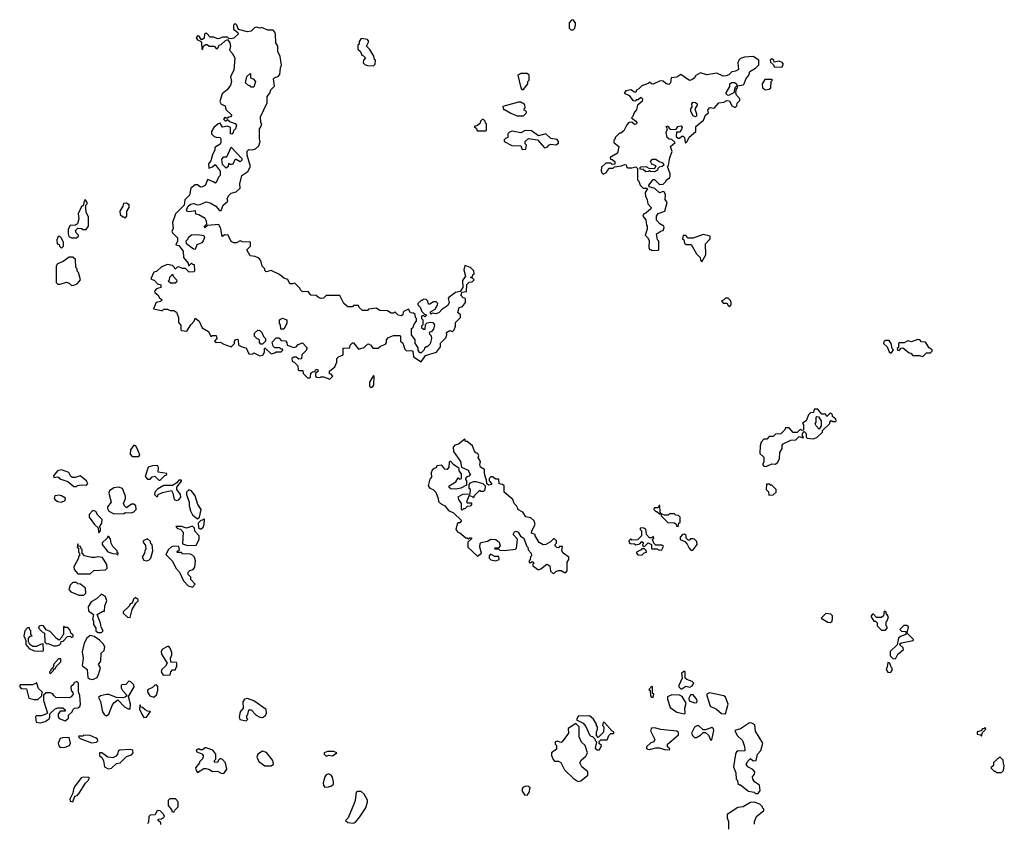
# Model space of a CAD drawing. Extents: x 2889633 to 3052318, y 540750 to 918690.
# Tile 360 of 656: x 2952140 to 2960028, y 768312 to 774750. Entities that reach past the tile are written whole.
import ezdxf

# ---------------------------------------------------------------- set-up
doc = ezdxf.new("R2010")
doc.units = 0

msp = doc.modelspace()

# ---------------------------------------------------------------- linework, layer by layer
at = {"layer": '0CON02XD'}
for points in [[(2954625, 771870), (2954647.5, 771895), (2954635, 771910), (2954621.7, 771911.7), (2954622.5, 771935), (2954665, 771970), (2954680, 772005), (2954680, 772035), (2954695, 772050), (2954730, 772065), (2954731.7, 772118.3), (2954785, 772120), (2954788.3, 772141.7), (2954805, 772160), (2954815, 772160), (2954855, 772110), (2954900, 772125), (2954925, 772150), (2954935, 772152.5), (2954953, 772143), (2954968.3, 772118.3), (2955011.7, 772118.3), (2955030, 772135), (2955069.3, 772150.7), (2955077.5, 772165), (2955077.5, 772185), (2955095, 772202.5), (2955135, 772220), (2955185, 772220), (2955190, 772215), (2955190, 772175), (2955208.3, 772158.3), (2955225, 772110), (2955238.3, 772098.3), (2955275, 772100), (2955290, 772095), (2955295, 772050), (2955355, 772010), (2955391.7, 772058.3), (2955480, 772085), (2955511.7, 772128.3), (2955511.7, 772158.3), (2955555, 772200), (2955562.5, 772225), (2955560, 772245), (2955585, 772260), (2955607, 772253), (2955620, 772265), (2955630, 772295), (2955630, 772325), (2955670, 772365), (2955670, 772385), (2955650, 772405), (2955660, 772445), (2955688.3, 772451.7), (2955710, 772485), (2955710, 772515), (2955691.7, 772521.7), (2955670, 772545), (2955678.3, 772551.7), (2955681.7, 772568.3), (2955718.3, 772571.7), (2955721.7, 772628.3), (2955741.7, 772648.3), (2955765, 772650), (2955780, 772665), (2955768.3, 772678.3), (2955750, 772685), (2955768.3, 772691.7), (2955770, 772705), (2955780, 772715), (2955778.3, 772738.3), (2955750, 772765), (2955705, 772780), (2955697.5, 772745), (2955712.5, 772695), (2955688.3, 772661.7), (2955690, 772605), (2955668.3, 772571.7), (2955630, 772565), (2955577.5, 772525), (2955572.5, 772515), (2955580, 772485), (2955569.3, 772460.7), (2955520.7, 772429.3), (2955500, 772405), (2955475, 772392.5), (2955445, 772400), (2955435, 772390), (2955430, 772395), (2955431.7, 772408.3), (2955469.3, 772430.7), (2955487.5, 772465), (2955490, 772475), (2955475, 772490), (2955455, 772490), (2955425, 772470), (2955415, 772470), (2955410, 772495), (2955397, 772507), (2955375, 772510), (2955365, 772500), (2955355, 772500), (2955330, 772475), (2955330, 772465), (2955347, 772447), (2955361.7, 772411.7), (2955381.7, 772391.7), (2955400, 772385), (2955385, 772370), (2955375, 772380), (2955360, 772375), (2955360, 772355), (2955370, 772345), (2955370, 772305), (2955360, 772295), (2955360, 772285), (2955375, 772270), (2955388.3, 772271.7), (2955391.7, 772308.3), (2955405, 772320), (2955432.5, 772327.5), (2955450, 772325), (2955462.5, 772305), (2955455, 772270), (2955438.3, 772251.7), (2955420, 772245), (2955421.7, 772231.7), (2955437, 772217), (2955440, 772195), (2955427, 772153), (2955405, 772130), (2955395, 772130), (2955381.7, 772118.3), (2955380, 772105), (2955355, 772080), (2955345, 772080), (2955333, 772103), (2955331.7, 772121.7), (2955308.3, 772158.3), (2955307.5, 772185), (2955277.5, 772225), (2955280, 772275), (2955288.3, 772281.7), (2955303, 772317), (2955320, 772335), (2955320, 772355), (2955310, 772365), (2955308.3, 772388.3), (2955295, 772400), (2955271.7, 772401.7), (2955255, 772430), (2955220, 772415), (2955213, 772407), (2955210, 772385), (2955195, 772377.5), (2955173, 772383), (2955145, 772410), (2955135, 772400), (2955115, 772400), (2955087, 772417), (2955025, 772420), (2954995, 772437.5), (2954935, 772430), (2954925, 772420), (2954885, 772420), (2954860, 772445), (2954855, 772460), (2954815, 772460), (2954805, 772450), (2954768.3, 772448.3), (2954737.5, 772475), (2954705, 772540), (2954595, 772540), (2954575, 772520), (2954555, 772517.5), (2954533, 772523), (2954515, 772540), (2954473, 772543), (2954451.7, 772571.7), (2954405, 772570), (2954390, 772585), (2954385, 772600), (2954345, 772640), (2954325, 772632.5), (2954303, 772633), (2954288.3, 772668.3), (2954255, 772680), (2954222.5, 772707.5), (2954155, 772740), (2954115, 772730), (2954105, 772740), (2954102.5, 772755), (2954082.5, 772775), (2954071.7, 772821.7), (2954055, 772840), (2954025, 772852.5), (2953987, 772857), (2953960, 772905), (2953990, 772935), (2953988.3, 772968.3), (2953925, 772970), (2953905, 772977.5), (2953877, 772963), (2953855, 772962.5), (2953835, 772972.5), (2953810, 773025), (2953783, 773027), (2953761.7, 773011.7), (2953752.5, 773075), (2953735, 773110), (2953645, 773100), (2953623, 773083), (2953620, 773095), (2953640, 773115), (2953637.5, 773135), (2953625, 773157.5), (2953575, 773187.5), (2953551.7, 773191.7), (2953547.5, 773217.5), (2953495, 773210), (2953483.6, 773213.6), (2953477.5, 773225), (2953486.4, 773253.6), (2953508.3, 773271.7), (2953535, 773276.7), (2953565, 773267.5), (2953585, 773270), (2953635, 773290), (2953665, 773282.5), (2953710, 773255), (2953741.7, 773221.7), (2953755, 773220), (2953770, 773265), (2953807.5, 773295), (2953802.5, 773315), (2953811.7, 773338.3), (2953835, 773360), (2953875, 773370), (2953905, 773400), (2953902.5, 773435), (2953918.3, 773501.7), (2953967.5, 773535), (2953990, 773575), (2953962.5, 773665), (2953963, 773697), (2953975, 773710), (2954005, 773707.5), (2954030, 773715), (2954055, 773740), (2954067, 773773), (2954060, 773795), (2954060, 773875), (2954070, 773885), (2954080, 773915), (2954072.5, 773925), (2954068.3, 773971.7), (2954123.3, 774085), (2954122.5, 774135), (2954145, 774160), (2954153, 774187), (2954181.7, 774218.3), (2954172.5, 774275), (2954183, 774287), (2954210, 774295), (2954225, 774310), (2954230, 774365), (2954237.5, 774385), (2954226.4, 774456.4), (2954206.7, 774495), (2954207, 774537), (2954192.5, 774565), (2954190, 774635), (2954185, 774650), (2954170, 774665), (2954127, 774667), (2954077, 774687), (2954065, 774682.5), (2954035, 774690), (2954020, 774685), (2953995, 774657.5), (2953963.6, 774653.6), (2953891.7, 774671.7), (2953880, 774705), (2953865, 774720), (2953853, 774707), (2953853, 774673), (2953888.3, 774648.3), (2953890, 774635), (2953855, 774602.5), (2953835, 774597.5), (2953815, 774600), (2953805, 774610), (2953765, 774610), (2953741.7, 774598.3), (2953725, 774597.5), (2953695, 774610), (2953665, 774610), (2953638.3, 774638.3), (2953625, 774640), (2953620, 774635), (2953618.3, 774601.7), (2953605, 774590), (2953595, 774590), (2953578.3, 774618.3), (2953565, 774620), (2953552.5, 774605), (2953565, 774587.5), (2953588.3, 774578.3), (2953597.5, 774567.5), (2953600, 774515), (2953605, 774510), (2953611.7, 774538.3), (2953628.3, 774551.7), (2953641.7, 774551.7), (2953658.3, 774538.3), (2953697.5, 774537.5), (2953715, 774520), (2953725, 774520), (2953741.7, 774548.3), (2953755, 774550), (2953785, 774580), (2953805, 774590), (2953822.5, 774565), (2953830, 774535), (2953820, 774505), (2953843, 774483), (2953862.5, 774445), (2953856.7, 774345), (2953827.5, 774295), (2953836.7, 774255), (2953830, 774225), (2953803, 774187), (2953762.5, 774155), (2953742.5, 774095), (2953753.6, 774073.6), (2953785, 774060), (2953791.7, 774031.7), (2953840, 773985), (2953828.3, 773971.7), (2953815, 773970), (2953805, 773960), (2953795, 773960), (2953785, 773970), (2953771.7, 773951.7), (2953785, 773940), (2953795, 773940), (2953805, 773950), (2953825, 773932.5), (2953867, 773917), (2953877.5, 773905), (2953870, 773875), (2953851.7, 773858.3), (2953850, 773845), (2953838.3, 773831.7), (2953830, 773835), (2953830, 773885), (2953805, 773897.5), (2953765, 773890), (2953745, 773920), (2953730, 773915), (2953694.1, 773885.9), (2953677.5, 773855), (2953677.5, 773835), (2953697.5, 773815), (2953715, 773807.5), (2953747, 773807), (2953752.5, 773795), (2953752.5, 773765), (2953746.7, 773753.3), (2953703.9, 773726.1), (2953702.5, 773705), (2953685, 773670), (2953671.7, 773618.3), (2953652.5, 773595), (2953655, 773560), (2953685, 773570), (2953705, 773590), (2953747, 773537), (2953747, 773503), (2953731.7, 773488.3), (2953720, 773455), (2953705, 773440), (2953691.7, 773451.7), (2953645, 773470), (2953627.5, 773425), (2953605, 773410), (2953588.3, 773408.3), (2953565, 773427.5), (2953547, 773427), (2953510.7, 773399.3), (2953500, 773345), (2953463.8, 773306.2), (2953457, 773263), (2953387.5, 773195), (2953363.3, 773125), (2953370, 773075), (2953360, 773055), (2953363, 773043), (2953403, 773003), (2953403.3, 772975), (2953390, 772945), (2953415, 772940), (2953450, 772895), (2953452.5, 772845), (2953488.3, 772798.3), (2953491.7, 772781.7), (2953498.3, 772781.7), (2953515, 772800), (2953525, 772790), (2953538.3, 772788.3), (2953540, 772735), (2953535, 772730), (2953498.3, 772728.3), (2953467.5, 772757.5), (2953445, 772757.5), (2953415, 772770), (2953401.7, 772768.3), (2953385, 772750), (2953378.3, 772768.3), (2953365, 772780), (2953325, 772787.5), (2953275, 772770), (2953236.7, 772733.3)], [(2956575, 774670), (2956587.5, 774682.5), (2956592.5, 774705), (2956592.5, 774725), (2956575, 774750), (2956560, 774745), (2956542.5, 774725), (2956543, 774683), (2956555, 774670), (2956575, 774670)], [(2954975, 774380), (2954987, 774393), (2954990, 774425), (2954981.7, 774431.7), (2954977, 774457), (2954945, 774510), (2954918.3, 774538.3), (2954937.5, 774575), (2954925, 774590), (2954875, 774600), (2954860, 774575), (2954860, 774555), (2954850, 774545), (2954850, 774515), (2954870, 774495), (2954880, 774465), (2954895, 774460), (2954910, 774445), (2954893, 774427), (2954892.5, 774405), (2954905, 774390), (2954925, 774382.5), (2954975, 774380)], [(2957205, 772900), (2957255, 772902.5), (2957260, 772905), (2957260, 772975), (2957250, 772985), (2957240, 773035), (2957258.3, 773041.7), (2957273, 773057), (2957295, 773060), (2957302.5, 773085), (2957300, 773095), (2957267.5, 773115), (2957242.5, 773145), (2957242.5, 773175), (2957253.8, 773196.2), (2957307.5, 773215), (2957326.7, 773285), (2957310, 773310), (2957313.3, 773345), (2957305, 773367.5), (2957295, 773372.5), (2957265, 773362.5), (2957227, 773397), (2957181.7, 773411.7), (2957180, 773425), (2957215, 773470), (2957225, 773470), (2957265, 773430), (2957295, 773432.5), (2957316.4, 773453.6), (2957320, 773465), (2957345, 773482.5), (2957350, 773495), (2957350, 773515), (2957330, 773575), (2957337, 773583), (2957347.5, 773645), (2957367.5, 773695), (2957352.5, 773735), (2957390, 773765), (2957365, 773790), (2957343, 773793), (2957327.5, 773805), (2957317.5, 773845), (2957330, 773875), (2957320, 773895), (2957335, 773900), (2957341.7, 773881.7), (2957352.5, 773872.5), (2957395, 773870), (2957410, 773885), (2957410, 773895), (2957438.3, 773898.3), (2957447.5, 773885), (2957440, 773865), (2957425, 773850), (2957401.7, 773848.3), (2957400, 773815), (2957415, 773800), (2957425, 773800), (2957443, 773817), (2957455, 773817.5), (2957466.7, 773805), (2957470, 773765), (2957475, 773762.5), (2957487.5, 773775), (2957502.3, 773807.7), (2957556.2, 773853.8), (2957557.5, 773895), (2957617.5, 773945), (2957632.5, 773985), (2957657, 774003), (2957653.6, 774026.4), (2957665, 774042.5), (2957675, 774047.5), (2957695, 774040), (2957705, 774042.5), (2957740, 774085), (2957781.7, 774088.3), (2957805, 774102.5), (2957825, 774100), (2957845, 774060), (2957865, 774050), (2957875, 774050), (2957885, 774060), (2957888.3, 774081.7), (2957908.3, 774101.7), (2957910, 774115), (2957882.5, 774145), (2957877.5, 774165), (2957881.7, 774198.3), (2957890, 774205), (2957890, 774220), (2957885, 774220), (2957870, 774205), (2957860, 774165), (2957817, 774143), (2957810, 774145), (2957800, 774155), (2957800, 774165), (2957830, 774215), (2957830, 774235), (2957843, 774247), (2957865, 774247.5), (2957879.3, 774239.3), (2957890, 774220), (2957935, 774227.5), (2957943.6, 774236.4), (2957956.4, 774273.6), (2957980, 774305), (2957990, 774335), (2958035, 774362.5), (2958061.7, 774388.3), (2958060, 774425), (2958016.1, 774456.1), (2957945, 774448.8), (2957915, 774440), (2957900, 774425), (2957893.3, 774405), (2957898.3, 774351.7), (2957875, 774337.5), (2957845, 774332.5), (2957820.7, 774309.3), (2957799.3, 774300.7), (2957775, 774297.5), (2957725, 774322.5), (2957645, 774307.5), (2957595, 774323.3), (2957557, 774303), (2957546.4, 774283.6), (2957525, 774267.5), (2957505, 774263.3), (2957435, 774310), (2957405, 774290), (2957360, 774285), (2957353.3, 774245), (2957339.3, 774230.7), (2957315, 774237.5), (2957295, 774257.5), (2957285, 774260), (2957265, 774257.5), (2957215, 774232.5), (2957200, 774235), (2957185, 774250), (2957175, 774240), (2957125, 774220), (2957100, 774195), (2957080, 774185), (2957075, 774170), (2957065, 774170), (2957035, 774187.5), (2956995, 774180), (2956981.7, 774161.7), (2957023, 774143), (2957053, 774103), (2957075, 774100), (2957085, 774110), (2957095, 774110), (2957115, 774130), (2957130, 774115), (2957127.5, 774095), (2957090, 774065), (2957081.7, 774028.3), (2957065, 774010), (2957048.3, 773971.7), (2957040, 773965), (2957076.4, 773936.4), (2957082.5, 773925), (2957080, 773915), (2957065, 773910), (2957045, 773930), (2957020, 773925), (2957003, 773907), (2956979.3, 773860.7), (2956955, 773840), (2956945, 773840), (2956910, 773805), (2956910, 773795), (2956900, 773785), (2956900, 773765), (2956940, 773735), (2956928.3, 773681.7), (2956870, 773645), (2956871.7, 773631.7), (2956885, 773630), (2956907.5, 773615), (2956908.3, 773591.7), (2956885, 773590), (2956875, 773600), (2956835, 773600), (2956801.7, 773568.3), (2956798.3, 773538.3), (2956803, 773523), (2956815, 773512.5), (2956840, 773525), (2956845, 773540), (2956865, 773560), (2956895, 773560), (2956905, 773570), (2956961.7, 773578.3), (2956985, 773590), (2956998.3, 773588.3), (2957001.7, 773571.7), (2957013, 773563), (2957045, 773562.5), (2957075, 773570), (2957088.3, 773558.3), (2957088.3, 773468.3), (2957100, 773455), (2957110, 773425), (2957135, 773400), (2957165, 773400), (2957170, 773395), (2957150, 773365), (2957152.5, 773335), (2957167, 773307), (2957172.5, 773275), (2957197.5, 773245), (2957196.4, 773233.6), (2957155, 773200), (2957140, 773195), (2957132.5, 773175), (2957157, 773147), (2957160, 773105), (2957167.5, 773095), (2957167, 773073), (2957150, 773025), (2957170, 773005), (2957181.7, 772981.7), (2957180, 772925), (2957185, 772910), (2957195, 772910), (2957205, 772900)], [(2958245, 774370), (2958260, 774395), (2958248.3, 774408.3), (2958225, 774417.5), (2958185, 774410), (2958180, 774425), (2958165, 774437.5), (2958153, 774427), (2958155, 774410), (2958178.3, 774388.3), (2958185, 774372.5), (2958245, 774370)], [(2954015, 774210), (2953995, 774210), (2953985, 774220), (2953971.7, 774221.7), (2953950, 774245), (2953960, 774295), (2953985, 774320), (2953990, 774315), (2953990, 774285), (2954010, 774275), (2954030, 774255), (2954015, 774210)], [(2956175, 774190), (2956210, 774235), (2956210, 774255), (2956220, 774265), (2956220, 774305), (2956205, 774320), (2956155, 774320), (2956130, 774305), (2956153.6, 774203.6), (2956161.7, 774191.7), (2956175, 774190)], [(2958115, 774188.8), (2958145, 774192.5), (2958156.2, 774203.8), (2958160, 774255), (2958170, 774265), (2958165, 774270), (2958108.3, 774271.7), (2958087.5, 774235), (2958090, 774205), (2958115, 774188.8)], [(2956175, 773980), (2956200, 774005), (2956200, 774015), (2956180, 774025), (2956180, 774035), (2956190, 774045), (2956187, 774067), (2956178.3, 774078.3), (2956165, 774080), (2956155, 774090), (2956135, 774090), (2956010, 774055), (2956015, 774030), (2956025, 774030), (2956075, 774000), (2956125, 773980), (2956175, 773980)], [(2957555, 773972.5), (2957535, 773980), (2957517.5, 774015), (2957517.5, 774035), (2957527.5, 774052.5), (2957523.3, 774075), (2957535, 774090), (2957555, 774087.5), (2957567.5, 774075), (2957567.5, 774065), (2957547.5, 774035), (2957562.5, 773995), (2957561.7, 773978.3), (2957555, 773972.5)], [(2955875, 773860), (2955880, 773865), (2955880, 773915), (2955871.7, 773921.7), (2955868.3, 773938.3), (2955855, 773950), (2955845, 773950), (2955831.7, 773938.3), (2955828.3, 773921.7), (2955808.3, 773901.7), (2955780, 773895), (2955798.3, 773878.3), (2955805, 773860), (2955875, 773860)], [(2956165, 773710), (2956195, 773713.3), (2956200, 773745), (2956190, 773755), (2956190, 773775), (2956215, 773797.5), (2956288.3, 773788.3), (2956345, 773722.5), (2956365, 773727.5), (2956377.5, 773745), (2956395, 773753.3), (2956435, 773747.5), (2956455, 773760), (2956457.5, 773775), (2956445, 773790), (2956395, 773797.5), (2956355, 773836.7), (2956295, 773820), (2956239.3, 773859.3), (2956188.3, 773861.7), (2956155, 773842.5), (2956085, 773857.5), (2956065, 773850), (2956050, 773835), (2956050, 773805), (2956031.7, 773798.3), (2956021.7, 773788.3), (2956020, 773775), (2956083, 773743), (2956155, 773740), (2956165, 773710)], [(2953795, 773560), (2953765, 773590), (2953758.3, 773631.7), (2953775, 773650), (2953798.3, 773651.7), (2953835, 773730), (2953918.3, 773638.3), (2953920, 773625), (2953905, 773612.5), (2953875, 773630), (2953865, 773630), (2953845, 773590), (2953825, 773590), (2953811.7, 773598.3), (2953810, 773575), (2953795, 773560)], [(2957225, 773530), (2957193, 773533), (2957185, 773540), (2957177, 773533), (2957155, 773530), (2957135, 773550), (2957111.7, 773551.7), (2957110, 773565), (2957115, 773570), (2957155, 773572.5), (2957185, 773557.5), (2957228.3, 773561.7), (2957238.3, 773578.3), (2957205, 773592.5), (2957193.3, 773615), (2957208.3, 773631.7), (2957235, 773632.5), (2957263, 773613), (2957293, 773603), (2957300, 773585), (2957287, 773573), (2957261.7, 773568.3), (2957251.7, 773558.3), (2957250, 773545), (2957225, 773530)], [(2952595, 773002.5), (2952610, 773015), (2952610, 773025), (2952593, 773043), (2952588.3, 773061.7), (2952605, 773080), (2952635, 773077.5), (2952648.3, 773068.3), (2952671.7, 773068.3), (2952690, 773095), (2952691.7, 773171.7), (2952672.5, 773205), (2952670, 773245), (2952670, 773265), (2952680, 773275), (2952680, 773285), (2952665, 773310), (2952653, 773287), (2952650, 773265), (2952633, 773247), (2952607.5, 773195), (2952612.5, 773155), (2952602.5, 773115), (2952587, 773103), (2952545, 773100), (2952528.3, 773071.7), (2952527.5, 773035), (2952533.6, 773013.6), (2952555, 773002.5), (2952595, 773002.5)], [(2952985, 773160), (2952997.5, 773175), (2952997.5, 773215), (2953017.5, 773245), (2953016.1, 773266.1), (2952995, 773280), (2952971.7, 773278.3), (2952967.5, 773255), (2952942.5, 773215), (2952945, 773190), (2952965, 773170), (2952975, 773170), (2952985, 773160)], [(2952475, 772920), (2952490, 772935), (2952490, 772965), (2952475, 773000), (2952461.7, 773011.7), (2952448.3, 773011.7), (2952437.5, 772985), (2952440, 772955), (2952455, 772950), (2952460, 772935), (2952475, 772920)], [(2953545, 772910), (2953531.7, 772911.7), (2953477.5, 772955), (2953473, 772977), (2953490, 772995), (2953491.7, 773008.3), (2953515, 773027.5), (2953565, 773030), (2953615, 773020), (2953621.2, 773005), (2953610.7, 772979.3), (2953598, 772962), (2953560, 772945), (2953545, 772910)], [(2957605, 772810), (2957637.5, 772865), (2957632.5, 772955), (2957670, 772995), (2957670, 773015), (2957615, 773030), (2957535, 773000), (2957495, 773000), (2957475, 773020), (2957455, 773020), (2957450, 772995), (2957460, 772985), (2957465, 772960), (2957478.3, 772948.3), (2957518.3, 772948.3), (2957562.5, 772875), (2957590, 772845), (2957593, 772823), (2957605, 772810)], [(2952555, 772620), (2952575, 772622.5), (2952600, 772635), (2952626.4, 772666.4), (2952610, 772725), (2952600, 772735), (2952600, 772755), (2952590, 772765), (2952588.3, 772828.3), (2952567, 772847), (2952535, 772846.7), (2952487, 772813), (2952442.5, 772795), (2952432.5, 772775), (2952432.5, 772645), (2952445, 772630), (2952465, 772630), (2952515, 772647.5), (2952535, 772640), (2952555, 772620)], [(2953236.7, 772733.3), (2953213.6, 772726.4), (2953190, 772675), (2953219.3, 772659.3), (2953245, 772632.5), (2953270, 772625), (2953270, 772605), (2953235, 772592.5), (2953220, 772575), (2953222.5, 772565), (2953247.5, 772545), (2953260.7, 772520.7), (2953280, 772505), (2953267, 772493), (2953232.5, 772485), (2953213, 772433), (2953275, 772420), (2953285, 772420), (2953295, 772430), (2953325, 772430), (2953345, 772420), (2953375, 772420), (2953395, 772407.5), (2953411.2, 772365), (2953413, 772323), (2953431.7, 772301.7), (2953430, 772265), (2953435, 772260), (2953480, 772255), (2953510, 772305), (2953537.5, 772335), (2953545, 772360), (2953577.5, 772335), (2953600.7, 772280.7), (2953653, 772253), (2953671.7, 772211.7), (2953685, 772220), (2953715, 772220), (2953720, 772195), (2953700, 772175), (2953713, 772163), (2953747, 772167), (2953775, 772150), (2953835, 772130), (2953860, 772155), (2953860, 772175), (2953871.7, 772188.3), (2953885, 772190), (2953890, 772185), (2953891.7, 772141.7), (2953935, 772122.5), (2953955, 772120), (2953975, 772072.5), (2954005, 772070), (2954015, 772080), (2954065, 772057.5), (2954087, 772063), (2954100, 772085), (2954100, 772115), (2954105, 772120), (2954155, 772072.5), (2954185, 772080), (2954195, 772090), (2954235, 772090), (2954248.3, 772101.7), (2954245, 772110), (2954235, 772110), (2954225, 772120), (2954185, 772120), (2954170, 772135), (2954163, 772167), (2954195, 772200), (2954215, 772200), (2954235, 772180), (2954268.3, 772178.3), (2954280, 772165), (2954281.7, 772141.7), (2954335, 772122.5), (2954355, 772130), (2954371.7, 772148.3), (2954405, 772160), (2954440, 772125), (2954440, 772115), (2954435, 772100), (2954400, 772065), (2954398.3, 772031.7), (2954375, 772030), (2954355, 772047.5), (2954335, 772047.5), (2954320, 772035), (2954323.6, 772013.6), (2954340, 772005), (2954367, 771977), (2954370, 771945), (2954375, 771940), (2954408.3, 771938.3), (2954410, 771915), (2954445, 771880), (2954465, 771880), (2954470, 771885), (2954471.7, 771918.3), (2954485, 771930), (2954508.3, 771931.7), (2954510, 771945), (2954525, 771950), (2954530, 771935), (2954510, 771915), (2954510, 771895), (2954520, 771885), (2954545, 771882.5), (2954555, 771890), (2954575, 771890), (2954625, 771870)], [(2953348.3, 772638.3), (2953330, 772655), (2953340, 772665), (2953343, 772687), (2953365, 772710), (2953370, 772695), (2953397, 772667), (2953400, 772655), (2953385, 772640), (2953348.3, 772638.3)], [(2957825, 772450), (2957840, 772465), (2957840, 772485), (2957835, 772500), (2957815, 772520), (2957795, 772520), (2957778.3, 772501.7), (2957761.7, 772498.3), (2957775, 772480), (2957808.3, 772478.3), (2957811.7, 772461.7), (2957825, 772450)], [(2954255, 772270), (2954231.7, 772271.7), (2954230, 772305), (2954220, 772315), (2954220, 772345), (2954245, 772357.5), (2954280, 772345), (2954280, 772315), (2954255, 772270)], [(2954085, 772150), (2954071.7, 772151.7), (2954060, 772165), (2954060, 772185), (2954040, 772195), (2954020, 772215), (2954021.7, 772238.3), (2954048.3, 772261.7), (2954065, 772260), (2954080, 772245), (2954093, 772213), (2954110, 772195), (2954110, 772175), (2954085, 772150)], [(2959375, 772052.5), (2959405, 772080), (2959435, 772080), (2959450, 772095), (2959450, 772105), (2959425, 772120), (2959397, 772167), (2959365, 772170), (2959350, 772185), (2959335, 772187.5), (2959285, 772170), (2959255, 772177.5), (2959225, 772160), (2959185, 772160), (2959180, 772155), (2959180, 772125), (2959170, 772115), (2959171.7, 772101.7), (2959185, 772100), (2959201.7, 772118.3), (2959215, 772120), (2959265, 772080), (2959278.3, 772078.3), (2959295, 772060), (2959345, 772060), (2959375, 772052.5)], [(2959125, 772080), (2959140, 772105), (2959130, 772115), (2959120, 772155), (2959105, 772180), (2959075, 772180), (2959061.7, 772168.3), (2959060, 772155), (2959088.3, 772128.3), (2959105, 772090), (2959115, 772080), (2959125, 772080)], [(2954955, 771802.5), (2954969.3, 771810.7), (2954976.4, 771823.6), (2954980, 771895), (2954975, 771900), (2954943.3, 771845), (2954943, 771813), (2954955, 771802.5)], [(2958105, 771170), (2958125, 771172.5), (2958165, 771192.5), (2958195, 771190), (2958212.5, 771205), (2958226.7, 771235), (2958228.3, 771281.7), (2958247.5, 771315), (2958248.3, 771341.7), (2958257, 771353), (2958318.3, 771381.7), (2958357, 771383), (2958385, 771410), (2958415, 771400), (2958420, 771405), (2958410, 771415), (2958410, 771435), (2958425, 771450), (2958440, 771435), (2958440, 771405), (2958448.3, 771398.3), (2958495, 771392.5), (2958525, 771402.5), (2958570, 771445), (2958571.7, 771458.3), (2958630, 771515), (2958630, 771525), (2958641.7, 771538.3), (2958655, 771530), (2958675, 771530), (2958680, 771535), (2958678.3, 771548.3), (2958651.7, 771571.7), (2958650, 771585), (2958635, 771600), (2958605, 771570), (2958595, 771590), (2958565, 771590), (2958535, 771630), (2958505, 771630), (2958498.3, 771601.7), (2958475, 771600), (2958460, 771585), (2958440, 771535), (2958411.7, 771518.3), (2958420, 771505), (2958418.3, 771461.7), (2958405, 771460), (2958395, 771470), (2958367, 771443), (2958335, 771442.5), (2958305, 771480), (2958275, 771480), (2958270, 771465), (2958238.3, 771431.7), (2958195, 771430), (2958175, 771410), (2958145, 771410), (2958125, 771390), (2958101.7, 771388.3), (2958080, 771365), (2958072.5, 771335), (2958070, 771275), (2958100, 771245), (2958100, 771205), (2958090, 771185), (2958105, 771170)], [(2958545, 771470), (2958520, 771495), (2958512.5, 771512.5), (2958520, 771525), (2958520, 771565), (2958525, 771570), (2958538.3, 771568.3), (2958560, 771535), (2958560, 771495), (2958545, 771470)], [(2953095, 771250), (2953102.5, 771265), (2953090, 771295), (2953070, 771335), (2953055, 771340), (2953027.5, 771305), (2953025, 771270), (2953040.7, 771250.7), (2953095, 771250)], [(2956415, 770310), (2956435, 770330), (2956455, 770337.5), (2956477, 770337), (2956505, 770320), (2956515, 770320), (2956526.4, 770333.6), (2956527, 770403), (2956540, 770425), (2956540, 770445), (2956492.5, 770475), (2956482.5, 770495), (2956488.3, 770528.3), (2956465, 770530), (2956455, 770520), (2956441.7, 770521.7), (2956430, 770535), (2956430, 770545), (2956440, 770555), (2956440, 770575), (2956425, 770590), (2956415, 770590), (2956393, 770567), (2956355, 770546.7), (2956333.6, 770543.6), (2956300.7, 770560.7), (2956270, 770615), (2956270, 770625), (2956240, 770635), (2956242.5, 770655), (2956270, 770705), (2956260, 770735), (2956235, 770760), (2956195, 770767.5), (2956170, 770805), (2956130, 770825), (2956130, 770835), (2956120, 770855), (2956100, 770875), (2956090, 770905), (2956020, 770965), (2956020, 771015), (2956007, 771027), (2955981.7, 771031.7), (2955978.3, 771068.3), (2955955, 771070), (2955927, 771087), (2955915, 771087.5), (2955900, 771075), (2955900, 771055), (2955920, 771035), (2955920, 771025), (2955895, 771020), (2955881.7, 771031.7), (2955880, 771065), (2955873, 771073), (2955863.6, 771113.6), (2955862.5, 771145), (2955832.5, 771165), (2955826.7, 771185), (2955831.7, 771211.7), (2955813, 771243), (2955817, 771257), (2955810, 771275), (2955795, 771280), (2955783, 771293), (2955766.4, 771336.4), (2955725, 771370), (2955711.7, 771371.7), (2955705, 771390), (2955655, 771350), (2955625, 771340), (2955612.5, 771325), (2955615, 771290), (2955670.7, 771210.7), (2955680, 771165), (2955731.7, 771141.7), (2955747.5, 771105), (2955738.3, 771091.7), (2955721.7, 771088.3), (2955710, 771075), (2955710, 771065), (2955720, 771055), (2955718.3, 771021.7), (2955675, 770997.5), (2955635, 770987.5), (2955592.5, 770992.5), (2955581.7, 771001.7), (2955580, 771015), (2955633, 771047), (2955651.7, 771078.3), (2955665, 771070), (2955680, 771075), (2955678.3, 771111.7), (2955660, 771135), (2955660, 771155), (2955616.4, 771186.4), (2955595, 771210), (2955585, 771210), (2955580, 771205), (2955577.5, 771165), (2955565, 771147.5), (2955545, 771150), (2955521.7, 771181.7), (2955482.5, 771175), (2955475, 771160), (2955460, 771155), (2955445, 771140), (2955435, 771120), (2955440, 771085), (2955425, 771070), (2955412.5, 771015), (2955425, 770997.5), (2955452.5, 770985), (2955472.5, 770965), (2955492.5, 770915), (2955495, 770890), (2955510, 770875), (2955546.4, 770856.4), (2955575, 770817.5), (2955615, 770800), (2955678.3, 770738.3), (2955665, 770720), (2955655, 770720), (2955645, 770710), (2955632.5, 770665), (2955650, 770645), (2955665, 770640), (2955715, 770600), (2955725, 770600), (2955735, 770590), (2955745, 770600), (2955758.3, 770598.3), (2955758.3, 770591.7), (2955730, 770565), (2955730, 770525), (2955807, 770453), (2955840, 770475), (2955826.7, 770525), (2955827.5, 770552.5), (2955837.5, 770562.5), (2955887, 770573), (2955915, 770587.5), (2955955, 770586.7), (2955980, 770565), (2955990, 770535), (2955975, 770520), (2955943, 770517), (2955945, 770510), (2955975, 770510), (2955985, 770500), (2956025, 770497.5), (2956111.7, 770508.3), (2956120, 770515), (2956127.5, 770587.5), (2956092.5, 770625), (2956103.6, 770646.4), (2956115, 770652.5), (2956133, 770643), (2956151.7, 770611.7), (2956177.5, 770595), (2956200, 770535), (2956210, 770525), (2956213, 770503), (2956237, 770477), (2956240, 770455), (2956233, 770447), (2956230, 770425), (2956220, 770415), (2956221.7, 770401.7), (2956235, 770400), (2956248.3, 770408.3), (2956260, 770395), (2956251.7, 770388.3), (2956250, 770375), (2956295, 770342.5), (2956315, 770350), (2956363, 770387), (2956373, 770383), (2956387.5, 770375), (2956393, 770333), (2956415, 770310)], [(2953265, 771060), (2953301.7, 771098.3), (2953315, 771100), (2953320, 771115), (2953250, 771125), (2953253, 771163), (2953245, 771177.5), (2953205, 771176.7), (2953170, 771165), (2953145, 771090), (2953165, 771070), (2953185, 771070), (2953201.7, 771088.3), (2953221.7, 771091.7), (2953255, 771060), (2953265, 771060)], [(2952595, 771010), (2952603, 771017), (2952635, 771022.5), (2952675, 771020), (2952687, 771033), (2952675.9, 771055.9), (2952625, 771096.7), (2952585, 771083.3), (2952563, 771083), (2952550.7, 771090.7), (2952533, 771123), (2952475, 771143.8), (2952443.8, 771136.2), (2952410, 771095), (2952413, 771083), (2952445, 771087.5), (2952468.3, 771068.3), (2952525, 771050), (2952575, 771010), (2952595, 771010)], [(2952895, 770790), (2952975, 770792.5), (2952988.3, 770801.7), (2953035, 770800), (2953055, 770806.7), (2953073.3, 770825), (2953070, 770855), (2953055, 770867.5), (2953035, 770867.5), (2952995, 770840), (2952980, 770855), (2952972.5, 770875), (2952986.7, 770915), (2952986.4, 770933.6), (2952963.3, 770993.3), (2952935, 771003.8), (2952895, 771000), (2952860, 770975), (2952853, 770957), (2952872.5, 770885), (2952843, 770847), (2952843, 770833), (2952853.3, 770813.3), (2952895, 770790)], [(2953395, 770897.5), (2953415, 770903.3), (2953430, 770925), (2953428.8, 770945), (2953400, 770985), (2953400, 771005), (2953437, 771053), (2953435, 771060), (2953415, 771060), (2953400, 771040), (2953365, 771017.5), (2953295, 771017.5), (2953245, 770990), (2953222.5, 770965), (2953220, 770945), (2953235, 770930), (2953245, 770930), (2953250, 770945), (2953285, 770962.5), (2953357, 770977), (2953367, 770957), (2953377, 770907), (2953395, 770897.5)], [(2955685, 770820), (2955680, 770825), (2955680, 770875), (2955657.5, 770905), (2955651.7, 770928.3), (2955690.7, 770949.3), (2955748.3, 770951.7), (2955750, 770985), (2955740, 770995), (2955740, 771025), (2955751.7, 771038.3), (2955775, 771050), (2955795, 771050), (2955850, 771035), (2955870, 771015), (2955865, 770980), (2955855, 770970), (2955835, 770970), (2955823, 770977), (2955780, 770935), (2955775, 770920), (2955768.3, 770928.3), (2955741.7, 770938.3), (2955718.3, 770888.3), (2955725, 770880), (2955758.3, 770878.3), (2955760, 770865), (2955748.3, 770851.7), (2955725, 770850), (2955705, 770830), (2955695, 770830), (2955685, 770820)], [(2958141.7, 770941.7), (2958175, 770942.5), (2958200, 770965), (2958200, 770985), (2958165, 771020), (2958155, 771020), (2958145, 771030), (2958121.7, 771028.3), (2958120, 770985), (2958138.3, 770968.3), (2958141.7, 770941.7)], [(2952475, 770883.3), (2952503, 770897), (2952506.4, 770916.4), (2952475.9, 770935.9), (2952455, 770941.2), (2952422.5, 770935), (2952417.5, 770915), (2952423.6, 770903.6), (2952445, 770890), (2952475, 770883.3)], [(2953565, 770750), (2953580, 770765), (2953592.5, 770825), (2953566.1, 770866.1), (2953546.1, 770936.1), (2953516.4, 770976.4), (2953495, 770982.5), (2953477.5, 770965), (2953476.7, 770945), (2953498.8, 770885), (2953498.8, 770855), (2953508.8, 770815), (2953525, 770782.5), (2953565, 770750)], [(2957275, 770790), (2957280, 770795), (2957270, 770805), (2957268.3, 770858.3), (2957261.7, 770858.3), (2957255, 770840), (2957221.7, 770838.3), (2957220, 770825), (2957235, 770810), (2957245, 770810), (2957265, 770790), (2957275, 770790)], [(2952775, 770640), (2952787.5, 770655), (2952787, 770677), (2952780, 770685), (2952797.5, 770715), (2952800, 770745), (2952765, 770780), (2952749.3, 770809.3), (2952725, 770817.5), (2952697.5, 770785), (2952697.5, 770765), (2952740, 770705), (2952768.3, 770678.3), (2952770, 770645), (2952775, 770640)], [(2957415, 770690), (2957420, 770715), (2957430, 770725), (2957430, 770765), (2957418.3, 770778.3), (2957395, 770780), (2957385, 770790), (2957345, 770790), (2957335, 770780), (2957305, 770780), (2957280, 770790), (2957280, 770775), (2957331.7, 770721.7), (2957385, 770720), (2957398.3, 770708.3), (2957401.7, 770691.7), (2957415, 770690)], [(2953485, 770536.7), (2953555, 770540), (2953577.5, 770585), (2953577.5, 770615), (2953541.7, 770651.7), (2953540, 770675), (2953528.3, 770688.3), (2953515, 770690), (2953475, 770677.5), (2953435, 770690), (2953391.7, 770688.3), (2953403, 770673), (2953428.3, 770668.3), (2953450, 770645), (2953445, 770550), (2953485, 770536.7)], [(2953595, 770670), (2953610, 770685), (2953617.5, 770705), (2953620, 770745), (2953615, 770750), (2953605, 770740), (2953591.7, 770738.3), (2953570, 770715), (2953571.7, 770681.7), (2953585, 770670), (2953595, 770670)], [(2952925, 770460), (2952930, 770475), (2952921.7, 770481.7), (2952920, 770495), (2952885, 770530), (2952872.5, 770555), (2952867, 770587), (2952855, 770610), (2952845, 770610), (2952840, 770595), (2952801.7, 770558.3), (2952800, 770545), (2952845, 770487.5), (2952885, 770472.5), (2952915, 770470), (2952925, 770460)], [(2957265, 770500), (2957285, 770503.3), (2957298.3, 770528.3), (2957285, 770540), (2957235, 770540), (2957220, 770555), (2957210, 770585), (2957220, 770595), (2957218.3, 770608.3), (2957205, 770600), (2957185, 770600), (2957160, 770625), (2957157, 770667), (2957135, 770680), (2957110, 770675), (2957110, 770665), (2957120, 770655), (2957120, 770615), (2957088.3, 770581.7), (2957045, 770580), (2957035, 770590), (2957020, 770575), (2957021.7, 770561.7), (2957032.5, 770552.5), (2957065, 770550), (2957075, 770542.5), (2957108.3, 770551.7), (2957125, 770570), (2957140, 770555), (2957130, 770545), (2957135, 770530), (2957148.3, 770531.7), (2957175, 770560), (2957200, 770545), (2957200, 770515), (2957205, 770510), (2957245, 770510), (2957265, 770500)], [(2957525, 770497.5), (2957535, 770502.5), (2957567.5, 770545), (2957565, 770570), (2957547, 770587), (2957535, 770590), (2957515, 770590), (2957505, 770580), (2957495, 770580), (2957480, 770595), (2957478.3, 770618.3), (2957465, 770627.5), (2957450, 770625), (2957430, 770605), (2957430, 770585), (2957468.3, 770568.3), (2957488.3, 770548.3), (2957502.5, 770515), (2957515, 770502.5), (2957525, 770497.5)], [(2952705, 770310), (2952733, 770337), (2952827, 770343), (2952840, 770355), (2952837.5, 770385), (2952802.5, 770442.5), (2952765, 770447.5), (2952745, 770440), (2952715, 770440), (2952660, 770455), (2952640, 770475), (2952640, 770505), (2952631.7, 770511.7), (2952628.3, 770528.3), (2952611.7, 770531.7), (2952605, 770550), (2952600, 770525), (2952610, 770515), (2952610, 770485), (2952620, 770475), (2952620, 770455), (2952611.7, 770448.3), (2952610, 770435), (2952573, 770367), (2952577.5, 770345), (2952605, 770310), (2952705, 770310)], [(2953155, 770413.3), (2953175, 770420), (2953190, 770435), (2953207.5, 770495), (2953200, 770545), (2953191.7, 770551.7), (2953188.3, 770568.3), (2953165, 770590), (2953130, 770575), (2953130, 770565), (2953147, 770537), (2953150, 770505), (2953141.7, 770498.3), (2953140, 770475), (2953120, 770445), (2953135, 770420), (2953155, 770413.3)], [(2953525, 770202.5), (2953547, 770227), (2953510, 770265), (2953510, 770285), (2953490, 770305), (2953490, 770325), (2953503, 770337), (2953530, 770345), (2953542.5, 770365), (2953547.5, 770415), (2953540, 770445), (2953528.3, 770458.3), (2953507, 770467), (2953445, 770470), (2953435, 770480), (2953401.7, 770481.7), (2953401.7, 770488.3), (2953420, 770505), (2953415, 770530), (2953375, 770533.3), (2953355, 770526.7), (2953332.5, 770505), (2953310, 770465), (2953362.5, 770415), (2953393.9, 770353.9), (2953420, 770325), (2953452.5, 770255), (2953490, 770215), (2953525, 770202.5)], [(2955955, 770413.3), (2955980, 770425), (2955978.3, 770448.3), (2955945, 770450), (2955911.7, 770468.3), (2955900, 770455), (2955900, 770435), (2955913, 770423), (2955955, 770413.3)], [(2957125, 770460), (2957141.7, 770478.3), (2957160, 770485), (2957158.3, 770498.3), (2957145, 770510), (2957125, 770510), (2957118.3, 770501.7), (2957080, 770485), (2957080, 770475), (2957091.7, 770461.7), (2957125, 770460)], [(2952655, 770140), (2952670, 770155), (2952667.5, 770195), (2952655, 770207.5), (2952627, 770227), (2952605, 770230), (2952595, 770240), (2952565, 770240), (2952545, 770220), (2952532.5, 770185), (2952550, 770165), (2952615, 770140), (2952655, 770140)], [(2952795, 769840), (2952807.5, 769855), (2952793, 769883), (2952787.5, 769915), (2952760, 769985), (2952805, 770010), (2952818.3, 770011.7), (2952823.3, 770055), (2952837.5, 770095), (2952827.5, 770125), (2952795, 770147.5), (2952755, 770110), (2952713.6, 770086.4), (2952687.5, 770045), (2952692.5, 770015), (2952730, 769985), (2952722.5, 769945), (2952730, 769935), (2952730, 769905), (2952750, 769875), (2952750, 769855), (2952765, 769840), (2952795, 769840)], [(2953025, 769960), (2953040, 770025), (2953070, 770075), (2953090, 770095), (2953090, 770105), (2953065, 770120), (2953051.7, 770108.3), (2953040, 770075), (2953025, 770070), (2953018.3, 770051.7), (2952970, 770005), (2952970, 769995), (2953003.6, 769963.6), (2953025, 769960)], [(2958635, 769920), (2958648.3, 769931.7), (2958652.5, 769955), (2958652.5, 769975), (2958637, 769987), (2958598.3, 769991.7), (2958560, 769955), (2958615, 769922.5), (2958635, 769920)], [(2959075, 769860), (2959090, 769875), (2959090, 769885), (2959080, 769895), (2959080, 769925), (2959090, 769935), (2959100, 769965), (2959080, 769995), (2959080, 770005), (2959065, 770010), (2959060, 769975), (2959045, 769960), (2959005, 769960), (2958978.3, 769988.3), (2958971.7, 769988.3), (2958960, 769975), (2958960, 769965), (2958981.7, 769931.7), (2958995, 769930), (2959008.3, 769918.3), (2959010, 769895), (2959045, 769860), (2959075, 769860)], [(2952325, 769690), (2952330, 769695), (2952328.3, 769748.3), (2952313, 769747), (2952275, 769727.5), (2952245, 769727.5), (2952220, 769745), (2952210, 769765), (2952210, 769795), (2952225, 769810), (2952240, 769815), (2952230, 769825), (2952230, 769855), (2952221.7, 769861.7), (2952218.3, 769878.3), (2952201.7, 769878.3), (2952182.5, 769855), (2952172.5, 769815), (2952190, 769775), (2952190, 769745), (2952215, 769712.5), (2952255, 769692.5), (2952325, 769690)], [(2952435, 769732.5), (2952458.3, 769741.7), (2952468.3, 769751.7), (2952471.7, 769768.3), (2952488.3, 769771.7), (2952521.7, 769808.3), (2952545, 769810), (2952555, 769800), (2952568.3, 769811.7), (2952568.3, 769818.3), (2952550, 769835), (2952545, 769860), (2952525, 769880), (2952505, 769880), (2952491.7, 769888.3), (2952490, 769825), (2952480, 769815), (2952478.3, 769801.7), (2952455, 769780), (2952435, 769792.5), (2952385, 769847.5), (2952351.7, 769861.7), (2952330, 769895), (2952315, 769897.5), (2952295, 769890), (2952290, 769875), (2952320, 769845), (2952340, 769835), (2952341.7, 769761.7), (2952355, 769750), (2952365, 769752.5), (2952413.6, 769733.6), (2952435, 769732.5)], [(2959155, 769630), (2959173.3, 769666.7), (2959220, 769705), (2959218.3, 769718.3), (2959191.7, 769741.7), (2959191.7, 769748.3), (2959203, 769757), (2959297.5, 769775), (2959300, 769785), (2959250, 769835), (2959260, 769885), (2959247, 769897), (2959223, 769897), (2959190, 769865), (2959205, 769850), (2959238.3, 769848.3), (2959237.5, 769825), (2959195, 769807.5), (2959180, 769795), (2959168.3, 769741.7), (2959113, 769687), (2959113.9, 769653.9), (2959135, 769632.5), (2959155, 769630)], [(2952725, 769463.3), (2952759.3, 769480.7), (2952772.5, 769505), (2952787.5, 769557.5), (2952770, 769585), (2952789.3, 769610.7), (2952793.3, 769675), (2952817.5, 769695), (2952822.5, 769725), (2952809.3, 769749.3), (2952779.3, 769779.3), (2952737, 769807), (2952705, 769817.5), (2952677.5, 769795), (2952657.5, 769755), (2952640, 769685), (2952647.5, 769635), (2952640, 769575), (2952680, 769545), (2952685, 769480), (2952698.3, 769468.3), (2952725, 769463.3)], [(2953288.3, 769498.3), (2953345, 769500), (2953350, 769525), (2953365, 769540), (2953388.3, 769541.7), (2953390, 769555), (2953400, 769565), (2953400, 769595), (2953395, 769600), (2953351.7, 769601.7), (2953347.5, 769635), (2953359.3, 769660.7), (2953359.3, 769679.3), (2953346.1, 769716.1), (2953335, 769727.5), (2953325, 769727.5), (2953283.9, 769706.1), (2953273, 769687), (2953276.4, 769666.4), (2953322.5, 769595), (2953309.3, 769570.7), (2953277.5, 769545), (2953272.5, 769525), (2953288.3, 769498.3)], [(2952385, 769510), (2952410, 769535), (2952411.7, 769548.3), (2952425, 769550), (2952431.7, 769568.3), (2952470, 769605), (2952468.3, 769628.3), (2952451.7, 769628.3), (2952410, 769585), (2952410, 769565), (2952390, 769545), (2952390, 769535), (2952380, 769525), (2952385, 769510)], [(2959115, 769520), (2959130, 769535), (2959130, 769555), (2959121.7, 769561.7), (2959110, 769595), (2959095, 769600), (2959090, 769565), (2959080, 769545), (2959095, 769522.5), (2959115, 769520)], [(2957445, 769390), (2957475, 769410), (2957507, 769403), (2957526.4, 769413.6), (2957540, 769435), (2957528.3, 769448.3), (2957483, 769463), (2957470, 769475), (2957470, 769525), (2957465, 769530), (2957442.5, 769515), (2957447.5, 769475), (2957420, 769415), (2957420, 769405), (2957435, 769390), (2957445, 769390)], [(2952285, 769302.5), (2952318.3, 769331.7), (2952320, 769365), (2952291.7, 769391.7), (2952275, 769440), (2952268.3, 769431.7), (2952239.3, 769420.7), (2952145, 769420), (2952140, 769415), (2952140, 769405), (2952153, 769393), (2952195, 769390), (2952213.6, 769313.6), (2952255, 769302.5), (2952285, 769302.5)], [(2952305, 769117.5), (2952325, 769122.5), (2952345, 769127.5), (2952375, 769147.5), (2952382.5, 769165), (2952381.7, 769188.3), (2952425, 769230), (2952445, 769236.7), (2952485, 769236.7), (2952505, 769220), (2952505, 769210), (2952465, 769210), (2952447.5, 769185), (2952447.5, 769165), (2952455, 769152.5), (2952505, 769132.5), (2952530, 769155), (2952531.7, 769178.3), (2952560, 769205), (2952565, 769220), (2952580, 769235), (2952605, 769237.5), (2952623, 769247), (2952627.5, 769265), (2952622.5, 769335), (2952610, 769365), (2952610, 769435), (2952598.3, 769448.3), (2952573.6, 769436.4), (2952570, 769425), (2952550, 769405), (2952552.5, 769375), (2952567, 769357), (2952567.5, 769345), (2952552.5, 769325), (2952535, 769316.7), (2952430.7, 769320.7), (2952412.5, 769335), (2952405, 769350), (2952385, 769357.5), (2952352.5, 769357.5), (2952331.7, 769338.3), (2952330, 769295), (2952362.5, 769195), (2952345, 769182.5), (2952313, 769173), (2952275, 769172.5), (2952267.5, 769165), (2952271.7, 769121.7), (2952305, 769117.5)], [(2952835, 769173.3), (2952853.3, 769185), (2952880, 769255), (2952893.9, 769276.1), (2952925, 769300), (2952980, 769245), (2953008.3, 769228.3), (2953025, 769230), (2953028.8, 769265), (2953012.5, 769327.5), (2953057.5, 769405), (2953055, 769420), (2953030, 769445), (2953015, 769450), (2952990, 769425), (2952958.3, 769421.7), (2952952.5, 769415), (2952951.7, 769398.3), (2952962.5, 769375), (2953000, 769335), (2952985, 769322.5), (2952965, 769317.5), (2952915, 769320), (2952855, 769342.5), (2952835, 769342.5), (2952788.3, 769331.7), (2952771.7, 769318.3), (2952787, 769287), (2952803.3, 769205), (2952820.5, 769180.5), (2952835, 769173.3)], [(2953215, 769323.3), (2953235, 769340), (2953247.5, 769375), (2953247, 769407), (2953235, 769420), (2953221.7, 769418.3), (2953205, 769400), (2953170, 769385), (2953162.5, 769375), (2953163, 769363), (2953183.6, 769333.6), (2953215, 769323.3)], [(2957215, 769320), (2957220, 769345), (2957210, 769355), (2957210, 769405), (2957205, 769410), (2957180, 769385), (2957190, 769375), (2957193, 769333), (2957201.7, 769321.7), (2957215, 769320)], [(2957795, 769190), (2957816.7, 769265), (2957793, 769323), (2957781.7, 769331.7), (2957665, 769356.7), (2957645, 769347.5), (2957643.3, 769335), (2957671.2, 769251.2), (2957722.5, 769225), (2957762.3, 769192.3), (2957795, 769190)], [(2953955, 769132.5), (2953967.5, 769145), (2953960, 769155), (2953960, 769175), (2953967, 769183), (2953975, 769220), (2953995, 769220), (2954035, 769177.5), (2954065, 769162.5), (2954085, 769160), (2954110, 769175), (2954116.7, 769195), (2954113.6, 769223.6), (2954015, 769293.3), (2953965, 769312.5), (2953940, 769305), (2953927.5, 769285), (2953930, 769235), (2953906.7, 769205), (2953897.5, 769165), (2953903, 769143), (2953955, 769132.5)], [(2957465, 769190), (2957470, 769195), (2957467.5, 769235), (2957480, 769275), (2957446.4, 769326.4), (2957425, 769337.5), (2957365, 769340), (2957330, 769325), (2957330, 769305), (2957350.7, 769240.7), (2957403, 769203), (2957465, 769190)], [(2957545, 769277.5), (2957565, 769280), (2957567.5, 769295), (2957557.5, 769315), (2957535, 769340), (2957515, 769340), (2957500, 769315), (2957501.7, 769291.7), (2957545, 769277.5)], [(2953135, 769160), (2953155, 769162.5), (2953188.3, 769208.3), (2953165, 769210), (2953145, 769220), (2953125, 769240), (2953111.7, 769241.7), (2953108.3, 769258.3), (2953101.7, 769258.3), (2953100, 769225), (2953117.5, 769185), (2953135, 769160)], [(2956785, 768900), (2956800, 768935), (2956781.7, 768951.7), (2956781.7, 768968.3), (2956795, 768980), (2956845, 768980), (2956860, 769015), (2956875, 769030), (2956898.3, 769031.7), (2956900, 769045), (2956885, 769050), (2956825, 769120), (2956815, 769120), (2956810, 769095), (2956820, 769085), (2956817, 769043), (2956775, 769000), (2956760, 769015), (2956760, 769045), (2956770, 769065), (2956770, 769085), (2956760, 769095), (2956760, 769105), (2956737.5, 769145), (2956705, 769172.5), (2956615, 769170), (2956601.7, 769141.7), (2956653, 769113), (2956676.1, 769086.1), (2956705, 769020), (2956715, 769010), (2956728.3, 769008.3), (2956748.3, 768988.3), (2956750, 768975), (2956760, 768965), (2956750, 768915), (2956765, 768900), (2956785, 768900)], [(2958055, 768550), (2958072.5, 768575), (2958067, 768617), (2958027.5, 768645), (2958012.5, 768665), (2958010, 768685), (2958027.5, 768705), (2958030, 768725), (2958014.1, 768744.1), (2957973.3, 768765), (2957960, 768785), (2957971.7, 768808.3), (2957995, 768830), (2958015, 768812.5), (2958040, 768815), (2958050, 768865), (2958077.5, 768895), (2958092.5, 768955), (2958035, 769050), (2958030, 769100), (2958003.9, 769113.9), (2957985, 769116.2), (2957915, 769067.5), (2957870, 769055), (2957886.4, 769016.4), (2957930, 768975), (2957947, 768927), (2957950, 768895), (2957945, 768890), (2957895, 768892.5), (2957882.5, 768885), (2957873.6, 768866.4), (2957857.5, 768765), (2957877.5, 768715), (2957880, 768665), (2957890, 768655), (2957891.7, 768631.7), (2957905, 768620), (2957915, 768620), (2957978.3, 768568.3), (2958025, 768560), (2958035, 768550), (2958055, 768550)], [(2956615, 768647.5), (2956635, 768652.5), (2956691.7, 768698.3), (2956690, 768725), (2956643.6, 768763.6), (2956627.5, 768795), (2956640.7, 768819.3), (2956675, 768850), (2956687.5, 768875), (2956670, 768935), (2956641.7, 768961.7), (2956622.5, 769005), (2956622.5, 769085), (2956595, 769110), (2956535, 769070), (2956537, 769033), (2956485.9, 768964.1), (2956475, 768960), (2956445, 768970), (2956430, 768965), (2956430, 768945), (2956440, 768935), (2956440, 768905), (2956400, 768875), (2956400, 768855), (2956413, 768823), (2956425, 768810), (2956455, 768810), (2956475, 768800), (2956505, 768740), (2956573.6, 768673.6), (2956615, 768647.5)], [(2957345, 768900), (2957348.3, 768908.3), (2957330, 768925), (2957330, 768945), (2957418.3, 769021.7), (2957418.3, 769038.3), (2957405, 769050), (2957277, 769063), (2957225, 769077.5), (2957200, 769075), (2957193.6, 769053.6), (2957227, 768983), (2957220, 768965), (2957195, 768957.5), (2957162.5, 768925), (2957160, 768915), (2957170, 768905), (2957185, 768903.3), (2957235, 768916.7), (2957265, 768917.5), (2957305, 768902.5), (2957345, 768900)], [(2957685, 768980), (2957700, 769055), (2957698.3, 769068.3), (2957685, 769080), (2957635, 769060), (2957615, 769060), (2957581.7, 769091.7), (2957565, 769092.5), (2957547, 769083), (2957522.5, 769035), (2957530, 769015), (2957545, 769000), (2957561.7, 768998.3), (2957593, 769017), (2957615, 769040), (2957635, 769040), (2957657, 769017), (2957675, 768980), (2957685, 768980)], [(2959845, 769010), (2959851.7, 769038.3), (2959880, 769065), (2959875, 769080), (2959865, 769070), (2959851.7, 769068.3), (2959838.3, 769051.7), (2959810, 769045), (2959810, 769025), (2959835, 769020), (2959845, 769010)], [(2952465, 768920), (2952505, 768922.5), (2952540, 768935), (2952547, 768953), (2952535, 769000), (2952485, 768997.5), (2952465, 768990), (2952447.5, 768955), (2952453, 768933), (2952465, 768920)], [(2952715, 768957.5), (2952755, 768962.5), (2952767, 768973), (2952762.5, 768985), (2952752.5, 768995), (2952705, 769016.2), (2952655, 769017.5), (2952645, 769010), (2952615, 769010), (2952610, 769005), (2952625, 768990), (2952715, 768957.5)], [(2952848.3, 768748.3), (2952875, 768752.5), (2952915, 768790), (2952945, 768797.5), (2952995, 768847.5), (2953035, 768860), (2953050, 768875), (2953046.4, 768896.4), (2953025, 768902.5), (2952943, 768897), (2952930, 768890), (2952922.5, 768865), (2952909.3, 768850.7), (2952885, 768837.5), (2952845, 768842.5), (2952797, 768877), (2952780, 768875), (2952780, 768855), (2952800, 768835), (2952811.7, 768811.7), (2952820, 768765), (2952848.3, 768748.3)], [(2953775, 768710), (2953800, 768745), (2953787.5, 768795), (2953765, 768822.5), (2953745, 768830), (2953731.7, 768818.3), (2953725, 768800), (2953701.7, 768801.7), (2953700, 768815), (2953710, 768825), (2953710, 768865), (2953686.4, 768896.4), (2953635, 768917.5), (2953625, 768917.5), (2953605, 768900), (2953585, 768900), (2953575, 768907.5), (2953555, 768900), (2953560, 768885), (2953598.3, 768868.3), (2953610, 768855), (2953608.3, 768831.7), (2953580, 768805), (2953580, 768795), (2953547.5, 768755), (2953552.5, 768735), (2953565, 768720), (2953615, 768750), (2953635, 768751.2), (2953655, 768746.7), (2953685, 768727.5), (2953725, 768730), (2953753, 768713), (2953775, 768710)], [(2954155, 768771.2), (2954172.5, 768785), (2954167.5, 768815), (2954117.7, 768877.7), (2954085, 768890), (2954046.7, 768865), (2954040.7, 768840.7), (2954057, 768807), (2954105, 768771.2), (2954155, 768771.2)], [(2954595, 768850), (2954615, 768857.5), (2954645, 768853.3), (2954680, 768875), (2954656.4, 768886.4), (2954605, 768887.5), (2954580, 768875), (2954580, 768865), (2954595, 768850)], [(2960005, 768720), (2960020, 768735), (2960027.5, 768775), (2960020, 768785), (2960018.3, 768818.3), (2959998.3, 768838.3), (2959985, 768840), (2959941.7, 768798.3), (2959940, 768775), (2959920, 768755), (2959945, 768730), (2959955, 768730), (2959965, 768720), (2960005, 768720)], [(2952565, 768482.5), (2952581.7, 768528.3), (2952600, 768535), (2952616.1, 768553.9), (2952666.4, 768633.6), (2952687.5, 768655), (2952700, 768675), (2952695, 768680), (2952655, 768682.5), (2952633, 768677), (2952580, 768605), (2952570, 768585), (2952567, 768553), (2952542.5, 768505), (2952545, 768490), (2952565, 768482.5)], [(2954585, 768602.5), (2954615, 768603.3), (2954638.3, 768611.7), (2954652.5, 768625), (2954653.8, 768645), (2954645, 768682.5), (2954635, 768697.5), (2954615, 768707.5), (2954595, 768700), (2954583.3, 768685), (2954570, 768635), (2954573.3, 768615), (2954585, 768602.5)], [(2954815, 768313.3), (2954829.3, 768320.7), (2954866.1, 768363.9), (2954912.5, 768435), (2954927.5, 768485), (2954927, 768497), (2954900, 768545), (2954875, 768567.5), (2954845, 768567.5), (2954835, 768560), (2954827.5, 768495), (2954817.5, 768465), (2954770, 768355), (2954750, 768335), (2954768.3, 768318.3), (2954815, 768313.3)], [(2956205, 768537.5), (2956221.7, 768558.3), (2956230, 768595), (2956217, 768607), (2956190.7, 768609.3), (2956170.7, 768599.3), (2956162.5, 768575), (2956185, 768540), (2956205, 768537.5)], [(2953375, 768400), (2953381.7, 768418.3), (2953410, 768445), (2953410, 768485), (2953387, 768507), (2953343, 768507), (2953330, 768495), (2953330, 768455), (2953358.3, 768418.3), (2953360, 768405), (2953375, 768400)], [(2958027.5, 768305), (2958027.5, 768325), (2958043, 768367), (2958100, 768415), (2958100, 768425), (2958090, 768435), (2958090, 768445), (2958070, 768465), (2958025, 768480), (2957995, 768477.5), (2957935, 768442.5), (2957893, 768437), (2957808.3, 768381.7), (2957807.5, 768355), (2957817.5, 768325), (2957817.5, 768265)], [(2953271.7, 768301.7), (2953270, 768315), (2953250, 768335), (2953250, 768345), (2953275, 768347.5), (2953293, 768357), (2953300, 768365), (2953292.5, 768385), (2953265, 768412.5), (2953240, 768415), (2953225, 768380), (2953185, 768376.7), (2953173.9, 768366.1), (2953171.7, 768318.3), (2953165, 768310)]]:
    msp.add_lwpolyline(points, dxfattribs=at)

doc.saveas('drawing.dxf')
